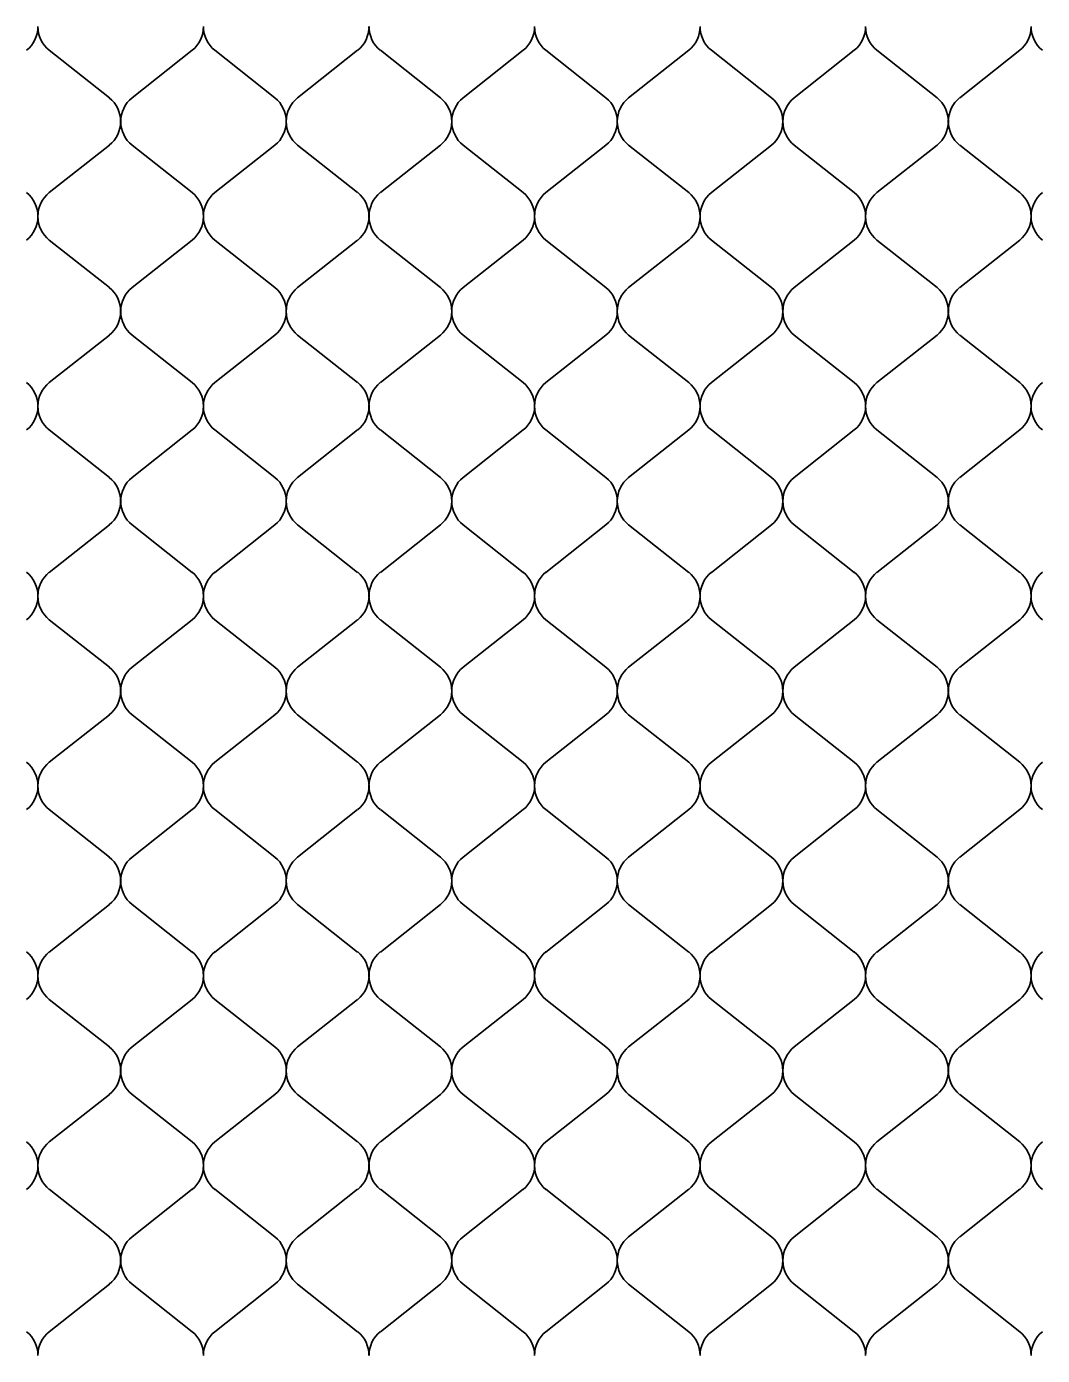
# Model space of a CAD drawing. Extents: x 638850 to 644908, y 297188 to 298900.
# Drawn here: x 640754.7 to 640795.8, y 298134.3 to 298188 of the extents above; entities that cross this region are included whole.
import ezdxf

# ---------------------------------------------------------------- set-up
doc = ezdxf.new("R2010")
doc.units = 0
doc.layers.add('2', color=7, linetype='Continuous')

msp = doc.modelspace()

# ---------------------------------------------------------------- linework, layer by layer
at = {"layer": '2'}
for p, q in [((640755.609, 298187.034), (640758.041, 298185.115)), ((640758.959, 298185.115), (640761.392, 298187.034)), ((640762.309, 298187.034), (640764.741, 298185.115)), ((640765.658, 298185.115), (640768.09, 298187.034)), ((640769.008, 298187.034), (640771.44, 298185.115)), ((640772.356, 298185.115), (640774.788, 298187.034)), ((640775.706, 298187.034), (640778.138, 298185.115)), ((640779.054, 298185.115), (640781.486, 298187.034)), ((640782.404, 298187.034), (640784.836, 298185.115)), ((640785.752, 298185.115), (640788.185, 298187.034)), ((640789.102, 298187.034), (640791.534, 298185.115)), ((640792.451, 298185.115), (640794.883, 298187.034)), ((640758.041, 298183.195), (640755.609, 298181.277)), ((640761.392, 298181.277), (640758.959, 298183.195)), ((640764.741, 298183.195), (640762.309, 298181.277)), ((640768.09, 298181.277), (640765.658, 298183.195)), ((640771.44, 298183.195), (640769.008, 298181.277)), ((640774.788, 298181.277), (640772.356, 298183.195)), ((640778.138, 298183.195), (640775.706, 298181.277)), ((640781.486, 298181.277), (640779.054, 298183.195)), ((640784.836, 298183.195), (640782.404, 298181.277)), ((640788.185, 298181.277), (640785.752, 298183.195)), ((640791.534, 298183.195), (640789.102, 298181.277)), ((640794.883, 298181.277), (640792.451, 298183.195)), ((640755.609, 298179.357), (640758.041, 298177.438)), ((640758.959, 298177.438), (640761.392, 298179.357)), ((640762.309, 298179.357), (640764.741, 298177.438)), ((640765.658, 298177.438), (640768.09, 298179.357)), ((640769.008, 298179.357), (640771.44, 298177.438)), ((640772.356, 298177.438), (640774.788, 298179.357)), ((640775.706, 298179.357), (640778.138, 298177.438)), ((640779.054, 298177.438), (640781.486, 298179.357)), ((640782.404, 298179.357), (640784.836, 298177.438)), ((640785.752, 298177.438), (640788.185, 298179.357)), ((640789.102, 298179.357), (640791.534, 298177.438)), ((640792.451, 298177.438), (640794.883, 298179.357)), ((640758.041, 298175.518), (640755.609, 298173.6)), ((640761.392, 298173.6), (640758.959, 298175.518)), ((640764.741, 298175.518), (640762.309, 298173.6)), ((640768.09, 298173.6), (640765.658, 298175.518)), ((640771.44, 298175.518), (640769.008, 298173.6)), ((640774.788, 298173.6), (640772.356, 298175.518)), ((640778.138, 298175.518), (640775.706, 298173.6)), ((640781.486, 298173.6), (640779.054, 298175.518)), ((640784.836, 298175.518), (640782.404, 298173.6)), ((640788.185, 298173.6), (640785.752, 298175.518)), ((640791.534, 298175.518), (640789.102, 298173.6)), ((640794.883, 298173.6), (640792.451, 298175.518)), ((640755.609, 298171.68), (640758.041, 298169.761)), ((640758.959, 298169.761), (640761.392, 298171.68)), ((640762.309, 298171.68), (640764.741, 298169.761)), ((640765.658, 298169.761), (640768.09, 298171.68)), ((640769.008, 298171.68), (640771.44, 298169.761)), ((640772.356, 298169.761), (640774.788, 298171.68)), ((640775.706, 298171.68), (640778.138, 298169.761)), ((640779.054, 298169.761), (640781.486, 298171.68)), ((640782.404, 298171.68), (640784.836, 298169.761)), ((640785.752, 298169.761), (640788.185, 298171.68)), ((640789.102, 298171.68), (640791.534, 298169.761)), ((640792.451, 298169.761), (640794.883, 298171.68)), ((640758.041, 298167.841), (640755.609, 298165.923)), ((640761.392, 298165.923), (640758.959, 298167.841)), ((640764.741, 298167.841), (640762.309, 298165.923)), ((640768.09, 298165.923), (640765.658, 298167.841)), ((640771.44, 298167.841), (640769.008, 298165.923)), ((640774.788, 298165.923), (640772.356, 298167.841)), ((640778.138, 298167.841), (640775.706, 298165.923)), ((640781.486, 298165.923), (640779.054, 298167.841)), ((640784.836, 298167.841), (640782.404, 298165.923)), ((640788.185, 298165.923), (640785.752, 298167.841)), ((640791.534, 298167.841), (640789.102, 298165.923)), ((640794.883, 298165.923), (640792.451, 298167.841)), ((640755.609, 298164.003), (640758.041, 298162.084)), ((640758.959, 298162.084), (640761.392, 298164.003)), ((640762.309, 298164.003), (640764.741, 298162.084)), ((640765.658, 298162.084), (640768.09, 298164.003)), ((640769.008, 298164.003), (640771.44, 298162.084)), ((640772.356, 298162.084), (640774.788, 298164.003)), ((640775.706, 298164.003), (640778.138, 298162.084)), ((640779.054, 298162.084), (640781.486, 298164.003)), ((640782.404, 298164.003), (640784.836, 298162.084)), ((640785.752, 298162.084), (640788.185, 298164.003)), ((640789.102, 298164.003), (640791.534, 298162.084)), ((640792.451, 298162.084), (640794.883, 298164.003)), ((640758.041, 298160.164), (640755.609, 298158.246)), ((640761.392, 298158.246), (640758.959, 298160.164)), ((640764.741, 298160.164), (640762.309, 298158.246)), ((640768.09, 298158.246), (640765.658, 298160.164)), ((640771.44, 298160.164), (640769.008, 298158.246)), ((640774.788, 298158.246), (640772.356, 298160.164)), ((640778.138, 298160.164), (640775.706, 298158.246)), ((640781.486, 298158.246), (640779.054, 298160.164)), ((640784.836, 298160.164), (640782.404, 298158.246)), ((640788.185, 298158.246), (640785.752, 298160.164)), ((640791.534, 298160.164), (640789.102, 298158.246)), ((640794.883, 298158.246), (640792.451, 298160.164)), ((640755.609, 298156.326), (640758.041, 298154.407)), ((640758.959, 298154.407), (640761.392, 298156.326)), ((640762.309, 298156.326), (640764.741, 298154.407)), ((640765.658, 298154.407), (640768.09, 298156.326)), ((640769.008, 298156.326), (640771.44, 298154.407)), ((640772.356, 298154.407), (640774.788, 298156.326)), ((640775.706, 298156.326), (640778.138, 298154.407)), ((640779.054, 298154.407), (640781.486, 298156.326)), ((640782.404, 298156.326), (640784.836, 298154.407)), ((640785.752, 298154.407), (640788.185, 298156.326)), ((640789.102, 298156.326), (640791.534, 298154.407)), ((640792.451, 298154.407), (640794.883, 298156.326)), ((640758.041, 298152.487), (640755.609, 298150.569)), ((640761.392, 298150.569), (640758.959, 298152.487)), ((640764.741, 298152.487), (640762.309, 298150.569)), ((640768.09, 298150.569), (640765.658, 298152.487)), ((640771.44, 298152.487), (640769.008, 298150.569)), ((640774.788, 298150.569), (640772.356, 298152.487)), ((640778.138, 298152.487), (640775.706, 298150.569)), ((640781.486, 298150.569), (640779.054, 298152.487)), ((640784.836, 298152.487), (640782.404, 298150.569)), ((640788.185, 298150.569), (640785.752, 298152.487)), ((640791.534, 298152.487), (640789.102, 298150.569)), ((640794.883, 298150.569), (640792.451, 298152.487)), ((640755.609, 298148.649), (640758.041, 298146.73)), ((640758.959, 298146.73), (640761.392, 298148.649)), ((640762.309, 298148.649), (640764.741, 298146.73)), ((640765.658, 298146.73), (640768.09, 298148.649)), ((640769.008, 298148.649), (640771.44, 298146.73)), ((640772.356, 298146.73), (640774.788, 298148.649)), ((640775.706, 298148.649), (640778.138, 298146.73)), ((640779.054, 298146.73), (640781.486, 298148.649)), ((640782.404, 298148.649), (640784.836, 298146.73)), ((640785.752, 298146.73), (640788.185, 298148.649)), ((640789.102, 298148.649), (640791.534, 298146.73)), ((640792.451, 298146.73), (640794.883, 298148.649)), ((640758.041, 298144.81), (640755.609, 298142.892)), ((640761.392, 298142.892), (640758.959, 298144.81)), ((640764.741, 298144.81), (640762.309, 298142.892)), ((640768.09, 298142.892), (640765.658, 298144.81)), ((640771.44, 298144.81), (640769.008, 298142.892)), ((640774.788, 298142.892), (640772.356, 298144.81)), ((640778.138, 298144.81), (640775.706, 298142.892)), ((640781.486, 298142.892), (640779.054, 298144.81)), ((640784.836, 298144.81), (640782.404, 298142.892)), ((640788.185, 298142.892), (640785.752, 298144.81)), ((640791.534, 298144.81), (640789.102, 298142.892)), ((640794.883, 298142.892), (640792.451, 298144.81)), ((640755.609, 298140.972), (640758.041, 298139.053)), ((640758.959, 298139.053), (640761.392, 298140.972)), ((640762.309, 298140.972), (640764.741, 298139.053)), ((640765.658, 298139.053), (640768.09, 298140.972)), ((640769.008, 298140.972), (640771.44, 298139.053)), ((640772.356, 298139.053), (640774.788, 298140.972)), ((640775.706, 298140.972), (640778.138, 298139.053)), ((640779.054, 298139.053), (640781.486, 298140.972)), ((640782.404, 298140.972), (640784.836, 298139.053)), ((640785.752, 298139.053), (640788.185, 298140.972)), ((640789.102, 298140.972), (640791.534, 298139.053)), ((640792.451, 298139.053), (640794.883, 298140.972)), ((640758.041, 298137.133), (640755.609, 298135.215)), ((640761.392, 298135.215), (640758.959, 298137.133)), ((640764.741, 298137.133), (640762.309, 298135.215)), ((640768.09, 298135.215), (640765.658, 298137.133)), ((640771.44, 298137.133), (640769.008, 298135.215)), ((640774.788, 298135.215), (640772.356, 298137.133)), ((640778.138, 298137.133), (640775.706, 298135.215)), ((640781.486, 298135.215), (640779.054, 298137.133)), ((640784.836, 298137.133), (640782.404, 298135.215)), ((640788.185, 298135.215), (640785.752, 298137.133)), ((640791.534, 298137.133), (640789.102, 298135.215)), ((640794.883, 298135.215), (640792.451, 298137.133))]:
    msp.add_line(p, q, dxfattribs=at)
for centre, start, end in [((640753.915, 298187.994), 308.9482, 0), ((640756.385, 298187.994), 180, 231.0518), ((640760.616, 298187.994), 308.9482, 0), ((640763.085, 298187.994), 180, 231.0518), ((640767.314, 298187.994), 308.9482, 0), ((640769.783, 298187.994), 180, 231.0518), ((640774.012, 298187.994), 308.9482, 0), ((640776.482, 298187.994), 180, 231.0518), ((640780.71, 298187.994), 308.9482, 0), ((640783.18, 298187.994), 180, 231.0518), ((640787.409, 298187.994), 308.9482, 0), ((640789.878, 298187.994), 180, 231.0518), ((640794.107, 298187.994), 308.9482, 0), ((640796.576, 298187.994), 180, 231.0518), ((640757.264, 298184.155), 0, 51.0518), ((640759.736, 298184.155), 128.9482, 180), ((640763.965, 298184.155), 0, 51.0518), ((640766.434, 298184.155), 128.9482, 180), ((640770.663, 298184.155), 0, 51.0518), ((640773.133, 298184.155), 128.9482, 180), ((640777.361, 298184.155), 0, 51.0518), ((640779.831, 298184.155), 128.9482, 180), ((640784.06, 298184.155), 0, 51.0518), ((640786.529, 298184.155), 128.9482, 180), ((640790.758, 298184.155), 0, 51.0518), ((640793.227, 298184.155), 128.9482, 180), ((640757.264, 298184.155), 308.9482, 0), ((640759.736, 298184.155), 180, 231.0518), ((640763.965, 298184.155), 308.9482, 0), ((640766.434, 298184.155), 180, 231.0518), ((640770.663, 298184.155), 308.9482, 0), ((640773.133, 298184.155), 180, 231.0518), ((640777.361, 298184.155), 308.9482, 0), ((640779.831, 298184.155), 180, 231.0518), ((640784.06, 298184.155), 308.9482, 0), ((640786.529, 298184.155), 180, 231.0518), ((640790.758, 298184.155), 308.9482, 0), ((640793.227, 298184.155), 180, 231.0518), ((640753.915, 298180.317), 0, 51.0518), ((640756.385, 298180.317), 128.9482, 180), ((640760.616, 298180.317), 0, 51.0518), ((640763.085, 298180.317), 128.9482, 180), ((640767.314, 298180.317), 0, 51.0518), ((640769.783, 298180.317), 128.9482, 180), ((640774.012, 298180.317), 0, 51.0518), ((640776.482, 298180.317), 128.9482, 180), ((640780.71, 298180.317), 0, 51.0518), ((640783.18, 298180.317), 128.9482, 180), ((640787.409, 298180.317), 0, 51.0518), ((640789.878, 298180.317), 128.9482, 180), ((640794.107, 298180.317), 0, 51.0518), ((640796.576, 298180.317), 128.9482, 180), ((640753.915, 298180.317), 308.9482, 0), ((640756.385, 298180.317), 180, 231.0518), ((640760.616, 298180.317), 308.9482, 0), ((640763.085, 298180.317), 180, 231.0518), ((640767.314, 298180.317), 308.9482, 0), ((640769.783, 298180.317), 180, 231.0518), ((640774.012, 298180.317), 308.9482, 0), ((640776.482, 298180.317), 180, 231.0518), ((640780.71, 298180.317), 308.9482, 0), ((640783.18, 298180.317), 180, 231.0518), ((640787.409, 298180.317), 308.9482, 0), ((640789.878, 298180.317), 180, 231.0518), ((640794.107, 298180.317), 308.9482, 0), ((640796.576, 298180.317), 180, 231.0518), ((640757.264, 298176.478), 0, 51.0518), ((640759.736, 298176.478), 128.9482, 180), ((640763.965, 298176.478), 0, 51.0518), ((640766.434, 298176.478), 128.9482, 180), ((640770.663, 298176.478), 0, 51.0518), ((640773.133, 298176.478), 128.9482, 180), ((640777.361, 298176.478), 0, 51.0518), ((640779.831, 298176.478), 128.9482, 180), ((640784.06, 298176.478), 0, 51.0518), ((640786.529, 298176.478), 128.9482, 180), ((640790.758, 298176.478), 0, 51.0518), ((640793.227, 298176.478), 128.9482, 180), ((640757.264, 298176.478), 308.9482, 0), ((640759.736, 298176.478), 180, 231.0518), ((640763.965, 298176.478), 308.9482, 0), ((640766.434, 298176.478), 180, 231.0518), ((640770.663, 298176.478), 308.9482, 0), ((640773.133, 298176.478), 180, 231.0518), ((640777.361, 298176.478), 308.9482, 0), ((640779.831, 298176.478), 180, 231.0518), ((640784.06, 298176.478), 308.9482, 0), ((640786.529, 298176.478), 180, 231.0518), ((640790.758, 298176.478), 308.9482, 0), ((640793.227, 298176.478), 180, 231.0518), ((640753.915, 298172.64), 0, 51.0518), ((640756.385, 298172.64), 128.9482, 180), ((640760.616, 298172.64), 0, 51.0518), ((640763.085, 298172.64), 128.9482, 180), ((640767.314, 298172.64), 0, 51.0518), ((640769.783, 298172.64), 128.9482, 180), ((640774.012, 298172.64), 0, 51.0518), ((640776.482, 298172.64), 128.9482, 180), ((640780.71, 298172.64), 0, 51.0518), ((640783.18, 298172.64), 128.9482, 180), ((640787.409, 298172.64), 0, 51.0518), ((640789.878, 298172.64), 128.9482, 180), ((640794.107, 298172.64), 0, 51.0518), ((640796.576, 298172.64), 128.9482, 180), ((640753.915, 298172.64), 308.9482, 0), ((640756.385, 298172.64), 180, 231.0518), ((640760.616, 298172.64), 308.9482, 0), ((640763.085, 298172.64), 180, 231.0518), ((640767.314, 298172.64), 308.9482, 0), ((640769.783, 298172.64), 180, 231.0518), ((640774.012, 298172.64), 308.9482, 0), ((640776.482, 298172.64), 180, 231.0518), ((640780.71, 298172.64), 308.9482, 0), ((640783.18, 298172.64), 180, 231.0518), ((640787.409, 298172.64), 308.9482, 0), ((640789.878, 298172.64), 180, 231.0518), ((640794.107, 298172.64), 308.9482, 0), ((640796.576, 298172.64), 180, 231.0518), ((640757.264, 298168.801), 0, 51.0518), ((640759.736, 298168.801), 128.9482, 180), ((640763.965, 298168.801), 0, 51.0518), ((640766.434, 298168.801), 128.9482, 180), ((640770.663, 298168.801), 0, 51.0518), ((640773.133, 298168.801), 128.9482, 180), ((640777.361, 298168.801), 0, 51.0518), ((640779.831, 298168.801), 128.9482, 180), ((640784.06, 298168.801), 0, 51.0518), ((640786.529, 298168.801), 128.9482, 180), ((640790.758, 298168.801), 0, 51.0518), ((640793.227, 298168.801), 128.9482, 180), ((640757.264, 298168.801), 308.9482, 0), ((640759.736, 298168.801), 180, 231.0518), ((640763.965, 298168.801), 308.9482, 0), ((640766.434, 298168.801), 180, 231.0518), ((640770.663, 298168.801), 308.9482, 0), ((640773.133, 298168.801), 180, 231.0518), ((640777.361, 298168.801), 308.9482, 0), ((640779.831, 298168.801), 180, 231.0518), ((640784.06, 298168.801), 308.9482, 0), ((640786.529, 298168.801), 180, 231.0518), ((640790.758, 298168.801), 308.9482, 0), ((640793.227, 298168.801), 180, 231.0518), ((640753.915, 298164.963), 0, 51.0518), ((640756.385, 298164.963), 128.9482, 180), ((640760.616, 298164.963), 0, 51.0518), ((640763.085, 298164.963), 128.9482, 180), ((640767.314, 298164.963), 0, 51.0518), ((640769.783, 298164.963), 128.9482, 180), ((640774.012, 298164.963), 0, 51.0518), ((640776.482, 298164.963), 128.9482, 180), ((640780.71, 298164.963), 0, 51.0518), ((640783.18, 298164.963), 128.9482, 180), ((640787.409, 298164.963), 0, 51.0518), ((640789.878, 298164.963), 128.9482, 180), ((640794.107, 298164.963), 0, 51.0518), ((640796.576, 298164.963), 128.9482, 180), ((640753.915, 298164.963), 308.9482, 0), ((640756.385, 298164.963), 180, 231.0518), ((640760.616, 298164.963), 308.9482, 0), ((640763.085, 298164.963), 180, 231.0518), ((640767.314, 298164.963), 308.9482, 0), ((640769.783, 298164.963), 180, 231.0518), ((640774.012, 298164.963), 308.9482, 0), ((640776.482, 298164.963), 180, 231.0518), ((640780.71, 298164.963), 308.9482, 0), ((640783.18, 298164.963), 180, 231.0518), ((640787.409, 298164.963), 308.9482, 0), ((640789.878, 298164.963), 180, 231.0518), ((640794.107, 298164.963), 308.9482, 0), ((640796.576, 298164.963), 180, 231.0518), ((640757.264, 298161.124), 0, 51.0518), ((640759.736, 298161.124), 128.9482, 180), ((640763.965, 298161.124), 0, 51.0518), ((640766.434, 298161.124), 128.9482, 180), ((640770.663, 298161.124), 0, 51.0518), ((640773.133, 298161.124), 128.9482, 180), ((640777.361, 298161.124), 0, 51.0518), ((640779.831, 298161.124), 128.9482, 180), ((640784.06, 298161.124), 0, 51.0518), ((640786.529, 298161.124), 128.9482, 180), ((640790.758, 298161.124), 0, 51.0518), ((640793.227, 298161.124), 128.9482, 180), ((640757.264, 298161.124), 308.9482, 0), ((640759.736, 298161.124), 180, 231.0518), ((640763.965, 298161.124), 308.9482, 0), ((640766.434, 298161.124), 180, 231.0518), ((640770.663, 298161.124), 308.9482, 0), ((640773.133, 298161.124), 180, 231.0518), ((640777.361, 298161.124), 308.9482, 0), ((640779.831, 298161.124), 180, 231.0518), ((640784.06, 298161.124), 308.9482, 0), ((640786.529, 298161.124), 180, 231.0518), ((640790.758, 298161.124), 308.9482, 0), ((640793.227, 298161.124), 180, 231.0518), ((640753.915, 298157.286), 0, 51.0518), ((640756.385, 298157.286), 128.9482, 180), ((640760.616, 298157.286), 0, 51.0518), ((640763.085, 298157.286), 128.9482, 180), ((640767.314, 298157.286), 0, 51.0518), ((640769.783, 298157.286), 128.9482, 180), ((640774.012, 298157.286), 0, 51.0518), ((640776.482, 298157.286), 128.9482, 180), ((640780.71, 298157.286), 0, 51.0518), ((640783.18, 298157.286), 128.9482, 180), ((640787.409, 298157.286), 0, 51.0518), ((640789.878, 298157.286), 128.9482, 180), ((640794.107, 298157.286), 0, 51.0518), ((640796.576, 298157.286), 128.9482, 180), ((640753.915, 298157.286), 308.9482, 0), ((640756.385, 298157.286), 180, 231.0518), ((640760.616, 298157.286), 308.9482, 0), ((640763.085, 298157.286), 180, 231.0518), ((640767.314, 298157.286), 308.9482, 0), ((640769.783, 298157.286), 180, 231.0518), ((640774.012, 298157.286), 308.9482, 0), ((640776.482, 298157.286), 180, 231.0518), ((640780.71, 298157.286), 308.9482, 0), ((640783.18, 298157.286), 180, 231.0518), ((640787.409, 298157.286), 308.9482, 0), ((640789.878, 298157.286), 180, 231.0518), ((640794.107, 298157.286), 308.9482, 0), ((640796.576, 298157.286), 180, 231.0518), ((640757.264, 298153.447), 0, 51.0518), ((640759.736, 298153.447), 128.9482, 180), ((640763.965, 298153.447), 0, 51.0518), ((640766.434, 298153.447), 128.9482, 180), ((640770.663, 298153.447), 0, 51.0518), ((640773.133, 298153.447), 128.9482, 180), ((640777.361, 298153.447), 0, 51.0518), ((640779.831, 298153.447), 128.9482, 180), ((640784.06, 298153.447), 0, 51.0518), ((640786.529, 298153.447), 128.9482, 180), ((640790.758, 298153.447), 0, 51.0518), ((640793.227, 298153.447), 128.9482, 180), ((640757.264, 298153.447), 308.9482, 0), ((640759.736, 298153.447), 180, 231.0518), ((640763.965, 298153.447), 308.9482, 0), ((640766.434, 298153.447), 180, 231.0518), ((640770.663, 298153.447), 308.9482, 0), ((640773.133, 298153.447), 180, 231.0518), ((640777.361, 298153.447), 308.9482, 0), ((640779.831, 298153.447), 180, 231.0518), ((640784.06, 298153.447), 308.9482, 0), ((640786.529, 298153.447), 180, 231.0518), ((640790.758, 298153.447), 308.9482, 0), ((640793.227, 298153.447), 180, 231.0518), ((640753.915, 298149.609), 0, 51.0518), ((640756.385, 298149.609), 128.9482, 180), ((640760.616, 298149.609), 0, 51.0518), ((640763.085, 298149.609), 128.9482, 180), ((640767.314, 298149.609), 0, 51.0518), ((640769.783, 298149.609), 128.9482, 180), ((640774.012, 298149.609), 0, 51.0518), ((640776.482, 298149.609), 128.9482, 180), ((640780.71, 298149.609), 0, 51.0518), ((640783.18, 298149.609), 128.9482, 180), ((640787.409, 298149.609), 0, 51.0518), ((640789.878, 298149.609), 128.9482, 180), ((640794.107, 298149.609), 0, 51.0518), ((640796.576, 298149.609), 128.9482, 180), ((640753.915, 298149.609), 308.9482, 0), ((640756.385, 298149.609), 180, 231.0518), ((640760.616, 298149.609), 308.9482, 0), ((640763.085, 298149.609), 180, 231.0518), ((640767.314, 298149.609), 308.9482, 0), ((640769.783, 298149.609), 180, 231.0518), ((640774.012, 298149.609), 308.9482, 0), ((640776.482, 298149.609), 180, 231.0518), ((640780.71, 298149.609), 308.9482, 0), ((640783.18, 298149.609), 180, 231.0518), ((640787.409, 298149.609), 308.9482, 0), ((640789.878, 298149.609), 180, 231.0518), ((640794.107, 298149.609), 308.9482, 0), ((640796.576, 298149.609), 180, 231.0518), ((640757.264, 298145.77), 0, 51.0518), ((640759.736, 298145.77), 128.9482, 180), ((640763.965, 298145.77), 0, 51.0518), ((640766.434, 298145.77), 128.9482, 180), ((640770.663, 298145.77), 0, 51.0518), ((640773.133, 298145.77), 128.9482, 180), ((640777.361, 298145.77), 0, 51.0518), ((640779.831, 298145.77), 128.9482, 180), ((640784.06, 298145.77), 0, 51.0518), ((640786.529, 298145.77), 128.9482, 180), ((640790.758, 298145.77), 0, 51.0518), ((640793.227, 298145.77), 128.9482, 180), ((640757.264, 298145.77), 308.9482, 0), ((640759.736, 298145.77), 180, 231.0518), ((640763.965, 298145.77), 308.9482, 0), ((640766.434, 298145.77), 180, 231.0518), ((640770.663, 298145.77), 308.9482, 0), ((640773.133, 298145.77), 180, 231.0518), ((640777.361, 298145.77), 308.9482, 0), ((640779.831, 298145.77), 180, 231.0518), ((640784.06, 298145.77), 308.9482, 0), ((640786.529, 298145.77), 180, 231.0518), ((640790.758, 298145.77), 308.9482, 0), ((640793.227, 298145.77), 180, 231.0518), ((640753.915, 298141.932), 0, 51.0518), ((640756.385, 298141.932), 128.9482, 180), ((640760.616, 298141.932), 0, 51.0518), ((640763.085, 298141.932), 128.9482, 180), ((640767.314, 298141.932), 0, 51.0518), ((640769.783, 298141.932), 128.9482, 180), ((640774.012, 298141.932), 0, 51.0518), ((640776.482, 298141.932), 128.9482, 180), ((640780.71, 298141.932), 0, 51.0518), ((640783.18, 298141.932), 128.9482, 180), ((640787.409, 298141.932), 0, 51.0518), ((640789.878, 298141.932), 128.9482, 180), ((640794.107, 298141.932), 0, 51.0518), ((640796.576, 298141.932), 128.9482, 180), ((640753.915, 298141.932), 308.9482, 0), ((640756.385, 298141.932), 180, 231.0518), ((640760.616, 298141.932), 308.9482, 0), ((640763.085, 298141.932), 180, 231.0518), ((640767.314, 298141.932), 308.9482, 0), ((640769.783, 298141.932), 180, 231.0518), ((640774.012, 298141.932), 308.9482, 0), ((640776.482, 298141.932), 180, 231.0518), ((640780.71, 298141.932), 308.9482, 0), ((640783.18, 298141.932), 180, 231.0518), ((640787.409, 298141.932), 308.9482, 0), ((640789.878, 298141.932), 180, 231.0518), ((640794.107, 298141.932), 308.9482, 0), ((640796.576, 298141.932), 180, 231.0518), ((640757.264, 298138.093), 0, 51.0518), ((640759.736, 298138.093), 128.9482, 180), ((640763.965, 298138.093), 0, 51.0518), ((640766.434, 298138.093), 128.9482, 180), ((640770.663, 298138.093), 0, 51.0518), ((640773.133, 298138.093), 128.9482, 180), ((640777.361, 298138.093), 0, 51.0518), ((640779.831, 298138.093), 128.9482, 180), ((640784.06, 298138.093), 0, 51.0518), ((640786.529, 298138.093), 128.9482, 180), ((640790.758, 298138.093), 0, 51.0518), ((640793.227, 298138.093), 128.9482, 180), ((640757.264, 298138.093), 308.9482, 0), ((640759.736, 298138.093), 180, 231.0518), ((640763.965, 298138.093), 308.9482, 0), ((640766.434, 298138.093), 180, 231.0518), ((640770.663, 298138.093), 308.9482, 0), ((640773.133, 298138.093), 180, 231.0518), ((640777.361, 298138.093), 308.9482, 0), ((640779.831, 298138.093), 180, 231.0518), ((640784.06, 298138.093), 308.9482, 0), ((640786.529, 298138.093), 180, 231.0518), ((640790.758, 298138.093), 308.9482, 0), ((640793.227, 298138.093), 180, 231.0518), ((640753.915, 298134.255), 0, 51.0518), ((640756.385, 298134.255), 128.9482, 180), ((640760.616, 298134.255), 0, 51.0518), ((640763.085, 298134.255), 128.9482, 180), ((640767.314, 298134.255), 0, 51.0518), ((640769.783, 298134.255), 128.9482, 180), ((640774.012, 298134.255), 0, 51.0518), ((640776.482, 298134.255), 128.9482, 180), ((640780.71, 298134.255), 0, 51.0518), ((640783.18, 298134.255), 128.9482, 180), ((640787.409, 298134.255), 0, 51.0518), ((640789.878, 298134.255), 128.9482, 180), ((640794.107, 298134.255), 0, 51.0518), ((640796.576, 298134.255), 128.9482, 180)]:
    msp.add_arc(centre, 1.235, start, end, dxfattribs=at)

doc.saveas('drawing.dxf')
